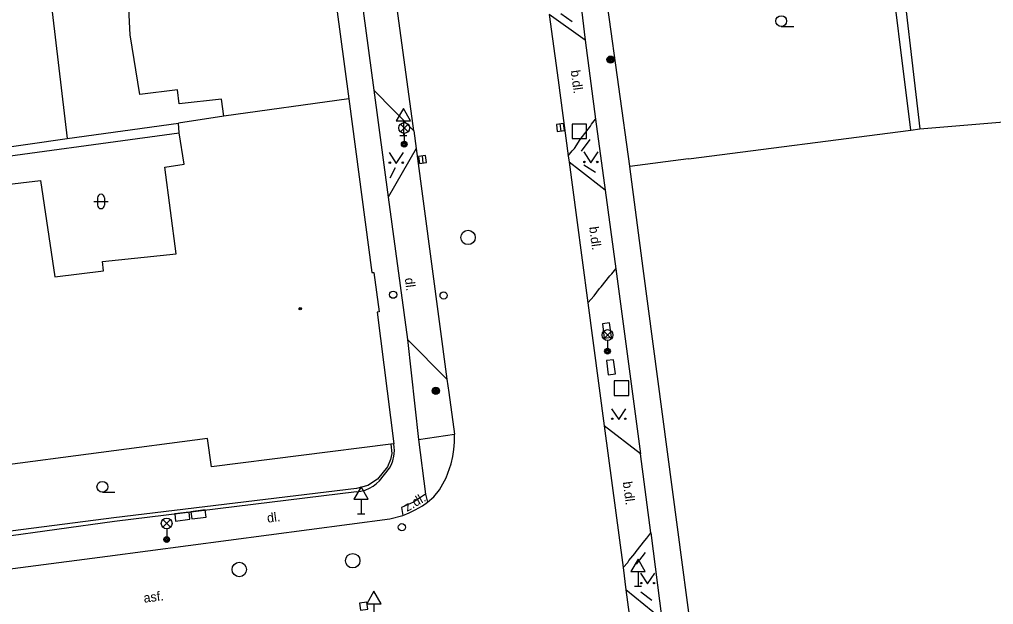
# Model space of a CAD drawing. Extents: x -600309 to -598967, y -1161267 to -1160292.
# Drawn here: x -599160.3 to -599092.6, y -1160587.4 to -1160546.7 of the extents above; entities that cross this region are included whole.
import ezdxf

# ---------------------------------------------------------------- set-up
doc = ezdxf.new("R2010")
doc.units = 0
for name, color, linetype in [('Level 10', 7, 'Continuous'), ('Level 11', 7, 'Continuous'), ('Level 24', 7, 'Continuous'), ('Level 25', 7, 'Continuous'), ('Level 26', 7, 'Continuous'), ('Level 27', 7, 'Continuous'), ('Level 28', 7, 'Continuous'), ('Level 33', 7, 'Continuous'), ('Level 34', 7, 'Continuous'), ('Level 36', 7, 'Continuous'), ('Level 39', 7, 'Continuous'), ('Level 40', 7, 'Continuous'), ('Level 5', 7, 'Continuous'), ('Level 51', 7, 'Continuous'), ('Level 54', 7, 'Continuous'), ('Level 7', 7, 'Continuous'), ('Level 9', 7, 'Continuous')]:
    doc.layers.add(name, color=color, linetype=linetype)

msp = doc.modelspace()

# ---------------------------------------------------------------- linework, layer by layer
at = {"layer": 'Level 10'}
for points in [[(-599140.05, -1160519.14), (-599137.13, -1160540.74), (-599136.4099, -1160546.12), (-599135.67, -1160551.65)], [(-599123.46, -1160546.38), (-599122.84, -1160550.96), (-599122.14, -1160556.2199)], [(-599135.67, -1160551.65), (-599132.89, -1160554.48)], [(-599132.89, -1160554.48), (-599132.73, -1160555.71)], [(-599132.73, -1160555.71), (-599134.6599, -1160559.09)], [(-599122.14, -1160556.2199), (-599122.08, -1160556.65)], [(-599122.08, -1160556.65), (-599121.57, -1160560.5), (-599120.77, -1160566.44)], [(-599134.6599, -1160559.09), (-599133.33, -1160568.99)], [(-599120.77, -1160566.44), (-599119.64, -1160575)], [(-599133.33, -1160568.99), (-599130.59, -1160571.74)], [(-599130.59, -1160571.74), (-599130.45, -1160572.6599), (-599130.05, -1160575.57)], [(-599119.64, -1160575), (-599118.33, -1160584.85)], [(-599131.93, -1160580.3), (-599131.49, -1160579.92), (-599131.1, -1160579.44), (-599130.64, -1160578.6), (-599130.29, -1160577.64), (-599130.167, -1160577.121), (-599130.09, -1160576.63), (-599130.0569, -1160576.1256), (-599130.05, -1160575.57)], [(-599133.65, -1160581.23), (-599133.198, -1160581.05), (-599132.78, -1160580.84), (-599132.27, -1160580.547), (-599131.93, -1160580.3)], [(-599154.19, -1160584.05), (-599134.54, -1160581.46)], [(-599134.54, -1160581.46), (-599133.65, -1160581.23)], [(-599164.7199, -1160585.4099), (-599154.19, -1160584.05)], [(-599118.33, -1160584.85), (-599118.13, -1160586.4)], [(-599118.13, -1160586.4), (-599116.8, -1160596.35)]]:
    msp.add_lwpolyline(points, dxfattribs=at)
at = {"layer": 'Level 11'}
for points in [[(-599132.89, -1160554.48), (-599138.14, -1160515.84)], [(-599124.6599, -1160522.55), (-599124.3, -1160522.58), (-599122.03, -1160539.21), (-599120.96, -1160548.18)], [(-599117.85, -1160556.94), (-599120.1599, -1160540.36)], [(-599120.96, -1160548.18), (-599123.46, -1160546.38)], [(-599120.96, -1160548.18), (-599120.24, -1160553.67)], [(-599135.67, -1160551.65), (-599134.6599, -1160559.09)], [(-599122.14, -1160556.2199), (-599121.86, -1160555.86), (-599121.71, -1160555.71), (-599121.31, -1160555.08), (-599120.6, -1160554.1599), (-599120.52, -1160554.01), (-599120.24, -1160553.67)], [(-599120.24, -1160553.67), (-599119.58, -1160558.61)], [(-599132.73, -1160555.71), (-599130.59, -1160571.74)], [(-599119.58, -1160558.61), (-599121.37, -1160557.21), (-599122.08, -1160556.65)], [(-599113.78, -1160556.42), (-599117.85, -1160556.95)], [(-599116.94, -1160564.05), (-599117.85, -1160556.95), (-599117.85, -1160556.94)], [(-599119.58, -1160558.61), (-599118.84, -1160564.08)], [(-599120.77, -1160566.44), (-599120.35, -1160565.95), (-599119.96, -1160565.45), (-599119.86, -1160565.33), (-599119.24, -1160564.56), (-599119.11, -1160564.4099), (-599118.84, -1160564.08)], [(-599118.84, -1160564.08), (-599117.11, -1160576.94)], [(-599111.1599, -1160607.53), (-599116.94, -1160564.05)], [(-599133.33, -1160568.99), (-599132.55, -1160575.94)], [(-599117.11, -1160576.94), (-599119.64, -1160575)], [(-599132.55, -1160575.94), (-599130.05, -1160575.57)], [(-599132.55, -1160575.94), (-599132.06, -1160579.74)], [(-599116.4, -1160582.43), (-599117.11, -1160576.94)], [(-599132.06, -1160579.74), (-599132.9, -1160580.29), (-599133.74, -1160580.68), (-599133.65, -1160581.23)], [(-599132.06, -1160579.74), (-599131.93, -1160580.3)], [(-599118.33, -1160584.85), (-599118.01, -1160584.49), (-599117.92, -1160584.36), (-599117.51, -1160583.86), (-599117.42, -1160583.7199), (-599116.81, -1160582.96), (-599116.68, -1160582.81), (-599116.4, -1160582.43)], [(-599116.4, -1160582.43), (-599115.64, -1160588.44)], [(-599115.64, -1160588.44), (-599118.13, -1160586.4)]]:
    msp.add_lwpolyline(points, dxfattribs=at)
at = {"layer": 'Level 24'}
for points in [[(-599119.7626, -1160567.8965), (-599119.6332, -1160568.8881), (-599119.1374, -1160568.8235), (-599119.2668, -1160567.8319)], [(-599119.4926, -1160570.4565), (-599119.3632, -1160571.4481), (-599118.8674, -1160571.3835), (-599118.9968, -1160570.3919)], [(-599149.4443, -1160581.6113), (-599148.4524, -1160581.4846), (-599148.5157, -1160580.9887), (-599149.5076, -1160581.1154)], [(-599148.3243, -1160581.4613), (-599147.3324, -1160581.3346), (-599147.3957, -1160580.8387), (-599148.3876, -1160580.9654)]]:
    msp.add_lwpolyline(points, close=True, dxfattribs=at)
at = {"layer": 'Level 25'}
for centre, radius in [((-599119.2, -1160549.52), 0.25), ((-599119.2, -1160549.52), 0.2), ((-599119.2, -1160549.52), 0.15), ((-599119.2, -1160549.52), 0.1), ((-599119.2, -1160549.52), 0.05), ((-599131.35, -1160572.55), 0.25), ((-599131.35, -1160572.55), 0.2), ((-599131.35, -1160572.55), 0.15), ((-599131.35, -1160572.55), 0.1), ((-599131.35, -1160572.55), 0.05)]:
    msp.add_circle(centre, radius, dxfattribs=at)
at = {"layer": 'Level 26'}
for points in [[(-599121.87, -1160555.01), (-599120.87, -1160555.01), (-599120.87, -1160554.01), (-599121.87, -1160554.01)], [(-599118.94, -1160572.87), (-599117.94, -1160572.87), (-599117.94, -1160571.87), (-599118.94, -1160571.87)]]:
    msp.add_lwpolyline(points, close=True, dxfattribs=at)
at = {"layer": 'Level 27'}
for p, q in [((-599122.7209, -1160553.9919), (-599122.6591, -1160554.4881)), ((-599132.3109, -1160556.2218), (-599132.2491, -1160556.718))]:
    msp.add_line(p, q, dxfattribs=at)
for points in [[(-599122.9689, -1160554.0228), (-599122.9072, -1160554.5189), (-599122.4111, -1160554.4572), (-599122.4728, -1160553.9611)], [(-599132.5589, -1160556.2527), (-599132.4972, -1160556.7488), (-599132.0011, -1160556.6871), (-599132.0628, -1160556.191)], [(-599136.1575, -1160587.2474), (-599136.6526, -1160587.3175), (-599136.5825, -1160587.8126), (-599136.0874, -1160587.7425)]]:
    msp.add_lwpolyline(points, close=True, dxfattribs=at)
for centre in [(-599129.11, -1160561.89), (-599145.02, -1160584.98), (-599137.13, -1160584.37)]:
    msp.add_circle(centre, 0.5, dxfattribs=at)
at = {"layer": 'Level 28'}
for centre in [(-599134.32, -1160565.87), (-599130.81, -1160565.92), (-599133.71, -1160582.04)]:
    msp.add_circle(centre, 0.25, dxfattribs=at)
at = {"layer": 'Level 33'}
for p, q in [((-599133.815, -1160554.54), (-599133.285, -1160554.01)), ((-599133.815, -1160554.01), (-599133.285, -1160554.54)), ((-599133.55, -1160554.65), (-599133.55, -1160555.4)), ((-599119.6749, -1160568.94), (-599119.1449, -1160568.41)), ((-599119.6749, -1160568.41), (-599119.1449, -1160568.94)), ((-599119.4099, -1160569.05), (-599119.4099, -1160569.8)), ((-599150.335, -1160582.04), (-599149.805, -1160581.51)), ((-599150.335, -1160581.51), (-599149.805, -1160582.04)), ((-599150.07, -1160582.15), (-599150.07, -1160582.9))]:
    msp.add_line(p, q, dxfattribs=at)
for centre, radius in [((-599133.55, -1160554.275), 0.375), ((-599133.55, -1160555.4), 0.2), ((-599133.55, -1160555.4), 0.1445), ((-599133.55, -1160555.4), 0.0876), ((-599119.4099, -1160568.675), 0.375), ((-599119.4099, -1160569.8), 0.2), ((-599119.4099, -1160569.8), 0.1445), ((-599119.4099, -1160569.8), 0.0876), ((-599150.07, -1160581.775), 0.375), ((-599150.07, -1160582.9), 0.2), ((-599150.07, -1160582.9), 0.1445), ((-599150.07, -1160582.9), 0.0876)]:
    msp.add_circle(centre, radius, dxfattribs=at)
at = {"layer": 'Level 34'}
for p, q in [((-599133.61, -1160553.782), (-599133.61, -1160554.8)), ((-599133.86, -1160554.8), (-599133.36, -1160554.8)), ((-599136.55, -1160580.092), (-599136.55, -1160581.11)), ((-599136.8, -1160581.11), (-599136.3, -1160581.11)), ((-599117.29, -1160585.122), (-599117.29, -1160586.14)), ((-599117.54, -1160586.14), (-599117.04, -1160586.14)), ((-599135.6599, -1160587.362), (-599135.6599, -1160588.38))]:
    msp.add_line(p, q, dxfattribs=at)
for points in [[(-599134.11, -1160553.782), (-599133.11, -1160553.782), (-599133.61, -1160552.916)], [(-599137.05, -1160580.092), (-599136.05, -1160580.092), (-599136.55, -1160579.226)], [(-599117.79, -1160585.122), (-599116.79, -1160585.122), (-599117.29, -1160584.256)], [(-599136.1599, -1160587.362), (-599135.1599, -1160587.362), (-599135.6599, -1160586.496)]]:
    msp.add_lwpolyline(points, close=True, dxfattribs=at)
at = {"layer": 'Level 36'}
for p, q in [((-599107.33, -1160547.215), (-599106.455, -1160547.215)), ((-599155.136, -1160559.386), (-599154.136, -1160559.386)), ((-599154.886, -1160559.136), (-599154.886, -1160559.636)), ((-599154.386, -1160559.136), (-599154.386, -1160559.636)), ((-599154.54, -1160579.605), (-599153.665, -1160579.605))]:
    msp.add_line(p, q, dxfattribs=at)
for points in [[(-599134.6, -1160555.99), (-599134.1, -1160556.74), (-599133.6, -1160555.99)], [(-599121.07, -1160555.94), (-599120.57, -1160556.69), (-599120.07, -1160555.94)], [(-599119.13, -1160573.8), (-599118.63, -1160574.55), (-599118.13, -1160573.8)], [(-599117.12, -1160585.23), (-599116.62, -1160585.98), (-599116.12, -1160585.23)]]:
    msp.add_lwpolyline(points, dxfattribs=at)
for centre, radius in [((-599107.3301, -1160546.8399), 0.375), ((-599134.5502, -1160556.6898), 0.05), ((-599133.6508, -1160556.6898), 0.05), ((-599121.0202, -1160556.6398), 0.05), ((-599120.1208, -1160556.6398), 0.05), ((-599119.0802, -1160574.4998), 0.05), ((-599118.1808, -1160574.4998), 0.05), ((-599154.5401, -1160579.2299), 0.375), ((-599117.0702, -1160585.9298), 0.05), ((-599116.1708, -1160585.9298), 0.05)]:
    msp.add_circle(centre, radius, dxfattribs=at)
for centre, start, end in [((-599154.6357, -1160559.1363), 0, 180), ((-599154.6357, -1160559.6363), 180, 0)]:
    msp.add_arc(centre, 0.25, start, end, dxfattribs=at)
at = {"layer": 'Level 39'}
for radius in [0.09, 0.0398]:
    msp.add_circle((-599140.78, -1160566.84), radius, dxfattribs=at)
at = {"layer": 'Level 5'}
for points in [[(-599138.57, -1160543.58), (-599137.4099, -1160552.26)], [(-599152.62, -1160547.79), (-599152.76, -1160544.57)], [(-599151.94, -1160551.94), (-599152.62, -1160547.79)], [(-599149.32, -1160551.63), (-599151.94, -1160551.94)], [(-599149.19, -1160552.59), (-599149.32, -1160551.63)], [(-599146.25, -1160552.27), (-599149.19, -1160552.59)], [(-599146.1, -1160553.46), (-599146.25, -1160552.27)], [(-599137.4099, -1160552.26), (-599146.1, -1160553.46)], [(-599137.4099, -1160552.26), (-599135.81, -1160564.33)], [(-599146.1, -1160553.46), (-599149.24, -1160553.94)], [(-599149.2, -1160554.62), (-599149.24, -1160553.94)], [(-599148.85, -1160556.79), (-599149.2, -1160554.62)], [(-599150.2, -1160556.99), (-599148.85, -1160556.79)], [(-599149.4099, -1160563.03), (-599150.2, -1160556.99)], [(-599164.34, -1160558.57), (-599158.84, -1160557.93)], [(-599158.84, -1160557.93), (-599157.85, -1160564.63)], [(-599154.54, -1160563.57), (-599149.4099, -1160563.03)], [(-599154.4699, -1160564.2), (-599154.54, -1160563.57)], [(-599157.85, -1160564.63), (-599154.4699, -1160564.2)], [(-599135.81, -1160564.33), (-599135.6599, -1160564.33)], [(-599135.6599, -1160564.33), (-599135.3, -1160567.05)], [(-599135.3, -1160567.05), (-599135.42, -1160567.08)], [(-599135.42, -1160567.08), (-599134.28, -1160576.24)], [(-599147.2199, -1160575.86), (-599162.05, -1160577.82)], [(-599146.96, -1160577.84), (-599147.2199, -1160575.86)], [(-599134.4699, -1160576.26), (-599146.96, -1160577.84)], [(-599134.28, -1160576.24), (-599134.4699, -1160576.26)]]:
    msp.add_lwpolyline(points, dxfattribs=at)
at = {"layer": 'Level 51'}
for points in [[(-599158.62, -1160541.29), (-599157, -1160555)], [(-599097.69, -1160554.33), (-599082.12, -1160553.03)], [(-599113.78, -1160556.42), (-599098.31, -1160554.42)], [(-599098.31, -1160554.42), (-599097.69, -1160554.33)]]:
    msp.add_lwpolyline(points, dxfattribs=at)
at = {"layer": 'Level 54'}
for points in [[(-599098.31, -1160554.42), (-599100, -1160540.81)], [(-599099.21, -1160541.38), (-599097.69, -1160554.33)]]:
    msp.add_lwpolyline(points, dxfattribs=at)
at = {"layer": 'Level 7'}
for points in [[(-599157, -1160555), (-599149.24, -1160553.94)], [(-599164.34, -1160558.57), (-599164.55, -1160556.7), (-599149.2, -1160554.62)], [(-599165.21, -1160556.19), (-599157, -1160555)], [(-599134.4699, -1160576.26), (-599134.4099, -1160576.9099), (-599134.51, -1160577.33), (-599134.7199, -1160577.83), (-599135.4099, -1160578.69), (-599136.08, -1160579.14), (-599136.87, -1160579.35)], [(-599134.24, -1160576.93), (-599134.2352, -1160576.6862), (-599134.241, -1160576.504), (-599134.28, -1160576.24)], [(-599136.86, -1160579.58), (-599136.557, -1160579.539), (-599136.262, -1160579.46), (-599135.96, -1160579.33), (-599135.714, -1160579.193), (-599135.47, -1160579.01), (-599135.27, -1160578.82), (-599134.57, -1160577.94), (-599134.432, -1160577.675), (-599134.34, -1160577.43), (-599134.262, -1160577.104), (-599134.24, -1160576.93)], [(-599136.87, -1160579.35), (-599153.74, -1160581.39), (-599161.46, -1160582.38), (-599162.05, -1160577.82)], [(-599136.86, -1160579.58), (-599153.69, -1160581.65), (-599161.75, -1160582.76)]]:
    msp.add_lwpolyline(points, dxfattribs=at)
at = {"layer": 'Level 9'}
for points in [[(-599122.65, -1160546.31), (-599121.86, -1160546.88)], [(-599121.2199, -1160555.89), (-599120.61, -1160555.07)], [(-599134.52, -1160557.75), (-599134.1599, -1160557.02)], [(-599121.07, -1160556.83), (-599120.25, -1160557.35)], [(-599117.39, -1160584.62), (-599116.77, -1160583.8)], [(-599117.1, -1160586.54), (-599116.32, -1160587.11)]]:
    msp.add_lwpolyline(points, dxfattribs=at)

# ---------------------------------------------------------------- texts
at = {"layer": 'Level 40'}
for s, rotation, p in [('b.dl.', 277.53, (-599121.9699, -1160550.29)), ('b.dl.', 277.53, (-599120.69, -1160561.17)), ('dl.', 277.22, (-599133.51, -1160564.73)), ('b.dl.', 277.53, (-599118.35, -1160578.9)), ('z.dl.', 30.14, (-599133.35, -1160580.98)), ('dl.', 7.51, (-599143.05, -1160581.73)), ('asf.', 6.96, (-599151.64, -1160587.29))]:
    msp.add_text(s, height=0.65, rotation=rotation, dxfattribs=at).set_placement(p)

doc.saveas('drawing.dxf')
